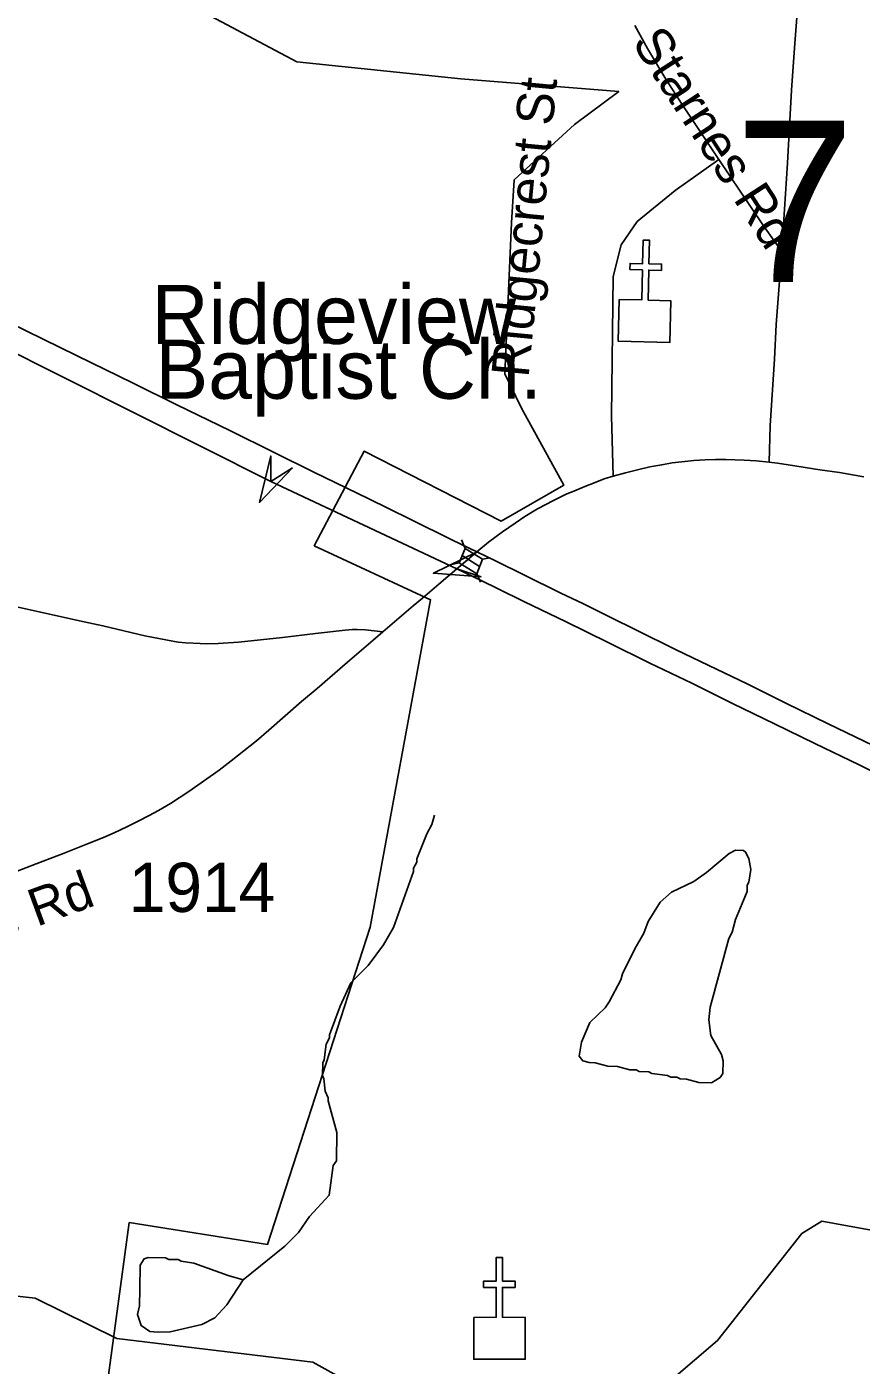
# Model space of a CAD drawing. Extents: x 1383679 to 1536984, y 460658 to 651027.
# Drawn here: x 1414164 to 1416282, y 547887 to 551288 of the extents above; entities that cross this region are included whole.
import ezdxf

# ---------------------------------------------------------------- set-up
doc = ezdxf.new("R2010")
doc.units = 0
for name, color, linetype in [('Exist Boundary Political City Limit New', 7, 'Continuous'), ('Exist Cultural Church CELL', 7, 'Continuous'), ('Exist Cultural Church Label', 7, 'Continuous'), ('Exist Hydrographic Creek Single Shore', 7, 'Continuous'), ('Exist Hydrographic Misc Water Feature', 7, 'Continuous'), ('Exist Road Non-System Type 51', 7, 'Continuous'), ('Exist Road Non-System Type 51 Label', 7, 'Continuous'), ('Exist Road Primary Interstate Divided Center Attributed', 7, 'Continuous'), ('Exist Road Primary Interstate Structure Cantilever Sign Attributed CELL', 7, 'Continuous'), ('Exist Road Primary Interstate Structure Standard Bridge CELL', 7, 'Continuous'), ('Exist Road Secondary Structure Standard Bridge Attributed CELL', 7, 'Continuous'), ('Exist Road Secondary Structure Standard Bridge Number Label', 7, 'Continuous'), ('Exist Road Secondary Type 51 Attributed', 7, 'Continuous'), ('Exist Road Secondary Type 51 Label', 7, 'Continuous'), ('Exist Road Secondary Type 51 Number Label', 7, 'Continuous'), ('Map Preparation Boundary City Limit Buffer Line', 7, 'Continuous')]:
    doc.layers.add(name, color=color, linetype=linetype)

msp = doc.modelspace()

# ---------------------------------------------------------------- linework, layer by layer
at = {"layer": 'Exist Boundary Political City Limit New'}
msp.add_lwpolyline([(1414302.9, 547355.2), (1414423.9, 548249.8), (1414774.5, 548193.7), (1415035.6, 548999.8), (1415188.9, 549832.2), (1414893.4, 549969.1), (1415019.8, 550209.4), (1415367.9, 550031.8), (1415527.4, 550123.4), (1415419.2, 550319.2), (1415377.1, 550406), (1415393.8, 550789.8), (1415400.8, 550898.8), (1415554.5, 551039.9), (1415666.5, 551123.2), (1415265.8, 551155.9), (1414849.2, 551198.6), (1414302.1, 551490.2), (1414098.6, 551626.9)], dxfattribs=at)
at = {"layer": 'Exist Cultural Church CELL'}
for points in [[(1415667.9, 550595.1), (1415724.8, 550593.8), (1415726.7, 550669.9), (1415694.8, 550670.7), (1415695.2, 550686.7), (1415727.1, 550685.9), (1415728.7, 550746), (1415744.7, 550745.6), (1415743.2, 550685.5), (1415775.2, 550684.7), (1415774.8, 550668.7), (1415742.8, 550669.5), (1415740.8, 550593.4), (1415798.5, 550591.8), (1415795.8, 550485.4), (1415665.2, 550488.7)], [(1415298.3, 548008.8), (1415355.3, 548008.9), (1415355.3, 548085.1), (1415323.3, 548085.1), (1415323.3, 548101), (1415355.3, 548101), (1415355.3, 548161.2), (1415371.3, 548161.2), (1415371.3, 548101), (1415403.3, 548101), (1415403.3, 548085.1), (1415371.3, 548085.1), (1415371.3, 548008.9), (1415428.9, 548008.8), (1415428.9, 547902.3), (1415298.3, 547902.3)]]:
    msp.add_lwpolyline(points, close=True, dxfattribs=at)
at = {"layer": 'Exist Hydrographic Creek Single Shore'}
msp.add_lwpolyline([(1414077, 548069.4), (1414185.1, 548057.3), (1414392.1, 547954.7), (1414890.1, 547895.4), (1415122.1, 547766), (1415293.1, 547585.4), (1415468.1, 547565.4), (1415917.1, 547950.3), (1416131, 548221.7), (1416182.1, 548253.5), (1416912.1, 548120.6)], dxfattribs=at)
at = {"layer": 'Exist Hydrographic Misc Water Feature'}
for points in [[(1414712.7, 548104.5), (1414818.8, 548189.5), (1414853.5, 548224.7), (1414881.3, 548265.2), (1414931.6, 548318.9), (1414941.2, 548394.7), (1414949.5, 548406.5), (1414951, 548478.4), (1414928.8, 548558.9), (1414929, 548566.9), (1414921.3, 548583.1), (1414918, 548615.1), (1414914.2, 548623.2), (1414914.8, 548655.1), (1414919, 548663), (1414924, 548702.9), (1414932.3, 548718.8), (1414932.5, 548726.8), (1414959.2, 548799.3), (1414986.3, 548858.8), (1415030, 548903.2), (1415069.5, 548955.5), (1415094.4, 548999), (1415145.5, 549141.8), (1415145.6, 549149.7), (1415154, 549165.6), (1415154.1, 549173.6), (1415179.6, 549236.9), (1415192.1, 549260.7), (1415198.5, 549284.5)], [(1415565.6, 548672.4), (1415575.1, 548660.3), (1415591, 548656), (1415607, 548655.6), (1415638.9, 548646.9), (1415662.9, 548646.3), (1415694.7, 548637.7), (1415710.6, 548637.3), (1415718.5, 548633.1), (1415742.5, 548632.6), (1415750.4, 548628.4), (1415790.4, 548623.5), (1415798.3, 548619.3), (1415814.3, 548619), (1415822.2, 548614.8), (1415838.2, 548614.4), (1415870, 548605.7), (1415902, 548605), (1415924.3, 548618.5), (1415930.5, 548628.3), (1415931.2, 548660.3), (1415927.6, 548676.4), (1415900.6, 548725), (1415895.5, 548765.1), (1415898.2, 548797), (1415945.9, 548971.8), (1415954.4, 548987.6), (1415963, 549019.4), (1415992.6, 549090.7), (1415992.9, 549106.7), (1415997.1, 549114.6), (1416001.7, 549146.5), (1415996.4, 549174.6), (1415988.7, 549190.8), (1415982.9, 549194.9), (1415962.8, 549195.4), (1415946.7, 549187.7), (1415889.6, 549139), (1415857.1, 549115.8), (1415800.5, 549089), (1415772, 549063.7), (1415740.8, 549014.4), (1415730.2, 548984.7), (1415707.4, 548945.2), (1415676, 548881.9), (1415671.6, 548866), (1415642.4, 548810.7), (1415632, 548795), (1415593.3, 548757.9), (1415572.1, 548708.4), (1415565.6, 548672.4)], [(1414450.2, 548080.2), (1414451.6, 548141.8), (1414462, 548157.6), (1414472, 548161.3), (1414516, 548160.4), (1414524, 548156.1), (1414548, 548155.6), (1414555.9, 548151.4), (1414587.8, 548146.7), (1414675.1, 548114.8), (1414712.7, 548104.5)], [(1414712.7, 548104.5), (1414671.5, 548040.9), (1414640.8, 548007.6), (1414608.4, 547990.4), (1414528, 547972.2), (1414495.9, 547970.9), (1414476, 547973.3), (1414454.3, 547987.8), (1414445, 548016), (1414449.4, 548037.9), (1414450.2, 548080.2)]]:
    msp.add_lwpolyline(points, dxfattribs=at)
at = {"layer": 'Exist Road Non-System Type 51'}
for points in [[(1416080.1, 550717.5), (1416084.8, 550785.8), (1416094.8, 550941.3), (1416098.1, 551004.1), (1416105.3, 551126.4), (1416112.7, 551234.6), (1416120.8, 551344.7), (1416128.3, 551464.4), (1416137.4, 551579.6), (1416144.9, 551698.6), (1416149.3, 551772)], [(1415707.4, 551290.9), (1415739.2, 551232.2), (1415785.7, 551154.6), (1415827.6, 551089.9), (1415920.7, 550950.9)], [(1415652.2, 550146.1), (1415648.1, 550299.5), (1415652.2, 550653.3), (1415672.4, 550733.8), (1415712.9, 550792.8), (1415810.1, 550871.4), (1415920.7, 550950.9)], [(1415920.7, 550950.9), (1416032.3, 550784.9), (1416080.1, 550717.5)], [(1416048.2, 550181.3), (1416050.7, 550274.8), (1416061.6, 550443.6), (1416066.4, 550531), (1416074.9, 550641.4), (1416080.1, 550717.5)], [(1415652.2, 550146.1), (1415683.2, 550154.6), (1415714.2, 550162.4), (1415745.7, 550169.9), (1415775.8, 550175.1), (1415802.3, 550179.5), (1415827, 550182.3), (1415857.3, 550185.6), (1415886, 550187.3), (1415912.2, 550188.2), (1415938.2, 550188.5), (1415961.3, 550187.8), (1415985.1, 550186.7), (1416015.7, 550184.9), (1416048.2, 550181.3)], [(1416048.2, 550181.3), (1416069.2, 550179), (1416118.9, 550171.6), (1416177.4, 550162.5), (1416226.8, 550155), (1416289.1, 550144.3)], [(1415306.3, 549953.5), (1415335.8, 549978), (1415371.4, 550004.9), (1415403.1, 550027), (1415427.8, 550043.2), (1415460.6, 550062.6), (1415500.7, 550084.5), (1415534.9, 550100.8), (1415552.4, 550108.3), (1415580.6, 550120.1), (1415606.2, 550130.3), (1415629.7, 550139.1), (1415652.2, 550146.1)], [(1415255.8, 549911), (1415281.5, 549933), (1415306.3, 549953.5)], [(1415067.3, 549750.1), (1415144.9, 549816.2), (1415168.3, 549836.1), (1415209.9, 549871.6), (1415255.8, 549911)]]:
    msp.add_lwpolyline(points, dxfattribs=at)
at = {"layer": 'Exist Road Primary Interstate Divided Center Attributed'}
for points in [[(1415306.3, 549953.5), (1415244.5, 549983.5), (1415136.8, 550036.6), (1415029.9, 550089), (1414892.5, 550156.5), (1414791.5, 550206.1), (1414678.8, 550261.7), (1414544.5, 550327.4), (1414433.4, 550382.2), (1414289.9, 550452.6), (1414120.2, 550535.8), (1414075, 550558), (1413971.8, 550608.6), (1413794.8, 550695.5), (1413619.4, 550781.6), (1413479.6, 550850.9), (1413263.2, 550956.5), (1413081.4, 551045.3), (1412946.3, 551111.6), (1412833.2, 551166.7), (1412731.8, 551217.8), (1412648.4, 551258.3)], [(1413731.6, 550661.1), (1414783.3, 550132.7), (1415255.8, 549911)], [(1416312.4, 549461.5), (1416198.2, 549517), (1416090.9, 549569.1), (1415992.4, 549618.2), (1415914.3, 549655.3), (1415811.9, 549704.9), (1415709.6, 549755.4), (1415646.1, 549786.6), (1415575.3, 549822.7), (1415519.8, 549848.9), (1415425.6, 549895), (1415355.2, 549929.8), (1415306.3, 549953.5)], [(1415255.8, 549911), (1415318.8, 549880.4), (1415358.5, 549860.9), (1415427.6, 549826.9), (1415530.9, 549776.8), (1415639.9, 549723.1), (1415745.3, 549671.3), (1415851.7, 549619.7), (1415955.6, 549568.6), (1416061.8, 549516.6), (1416164.1, 549466.6), (1416276.6, 549412.4), (1416413.8, 549344.4)]]:
    msp.add_lwpolyline(points, dxfattribs=at)
at = {"layer": 'Exist Road Primary Interstate Structure Cantilever Sign Attributed CELL'}
msp.add_lwpolyline([(1414838.4, 550167.2), (1414754, 550079.2), (1414783.1, 550197.6), (1414783.3, 550132.7)], close=True, dxfattribs=at)
at = {"layer": 'Exist Road Primary Interstate Structure Standard Bridge CELL'}
for p, q in [((1415267.3, 549984.2), (1415276.4, 549962.5)), ((1415269.1, 549944.2), (1415313.2, 549916.5)), ((1415242.3, 549922), (1415261.7, 549925.8)), ((1415320.5, 549934.8), (1415339.9, 549938.6)), ((1415306, 549898.5), (1415315.2, 549876.8))]:
    msp.add_line(p, q, dxfattribs=at)
msp.add_lwpolyline([(1415261.7, 549925.8), (1415305.9, 549898.2), (1415320.6, 549934.9), (1415276.4, 549962.5)], close=True, dxfattribs=at)
at = {"layer": 'Exist Road Secondary Structure Standard Bridge Attributed CELL'}
msp.add_lwpolyline([(1415317.5, 549890.6), (1415195.9, 549899.5), (1415305.7, 549952.6), (1415255.8, 549911)], close=True, dxfattribs=at)
at = {"layer": 'Exist Road Secondary Type 51 Attributed'}
for points in [[(1415067.3, 549750.1), (1415023.3, 549755.5), (1415002.4, 549756.6), (1414990.3, 549756.5), (1414972, 549754.9), (1414897, 549746.3), (1414813, 549736), (1414701.2, 549724.5), (1414649.2, 549720.6), (1414620.1, 549719.9), (1414603.7, 549720.5), (1414567.5, 549722.6), (1414547.6, 549724.5), (1414520.9, 549729.3), (1414463.7, 549740.7), (1414356.8, 549766.1), (1414297.8, 549778.3), (1414134.5, 549815.3)], [(1415067.3, 549750.1), (1415042.8, 549729.2), (1414977.7, 549673.2), (1414900.6, 549606.5), (1414861.3, 549573.9), (1414778.4, 549500.5), (1414746.4, 549473.9), (1414682.8, 549423.1), (1414652.2, 549399.3), (1414574.9, 549344.7), (1414528.1, 549314.6), (1414498.4, 549296.7), (1414474.1, 549283.8), (1414446.5, 549269.1), (1414417.8, 549255), (1414385.4, 549240.2), (1414358.6, 549228.2), (1414317.9, 549211.5), (1414258.1, 549187.8), (1414187, 549161), (1414134.9, 549141.1)]]:
    msp.add_lwpolyline(points, dxfattribs=at)
at = {"layer": 'Map Preparation Boundary City Limit Buffer Line'}
msp.add_lwpolyline([(1414302.9, 547355.2), (1414423.9, 548249.8), (1414774.5, 548193.7), (1415035.6, 548999.8), (1415188.9, 549832.2), (1414893.4, 549969.1), (1415019.8, 550209.4), (1415367.9, 550031.8), (1415527.4, 550123.4), (1415419.2, 550319.2), (1415377.1, 550406), (1415393.8, 550789.8), (1415400.8, 550898.8), (1415554.5, 551039.9), (1415666.5, 551123.2), (1415265.8, 551155.9), (1414849.2, 551198.6), (1414302.1, 551490.2), (1414098.6, 551626.9)], dxfattribs=at)

# ---------------------------------------------------------------- texts
at = {"layer": 'Exist Cultural Church Label'}
for s, p in [('Ridgeview', (1414480.3, 550481.9)), ('Baptist Ch.', (1414490.3, 550342.7))]:
    msp.add_text(s, height=150, dxfattribs=at).set_placement(p)
at = {"layer": 'Exist Road Non-System Type 51 Label'}
for s, rotation, p in [('Starnes Rd', 302.9385, (1415698.3, 551247.7)), ('Ridgecrest St', 84.5304, (1415437.4, 550394.8))]:
    msp.add_text(s, height=95, rotation=rotation, dxfattribs=at).set_placement(p)
at = {"layer": 'Exist Road Secondary Structure Standard Bridge Number Label'}
msp.add_text('71', height=410.1, dxfattribs=at).set_placement((1415961, 550639.3))
at = {"layer": 'Exist Road Secondary Type 51 Label'}
msp.add_text('Tuckaseegee Rd', height=95, rotation=20.0807, dxfattribs=at).set_placement((1413439.4, 548726.8))
at = {"layer": 'Exist Road Secondary Type 51 Number Label'}
msp.add_text('1914', height=125, dxfattribs=at).set_placement((1414422.5, 549038.8))

doc.saveas('drawing.dxf')
